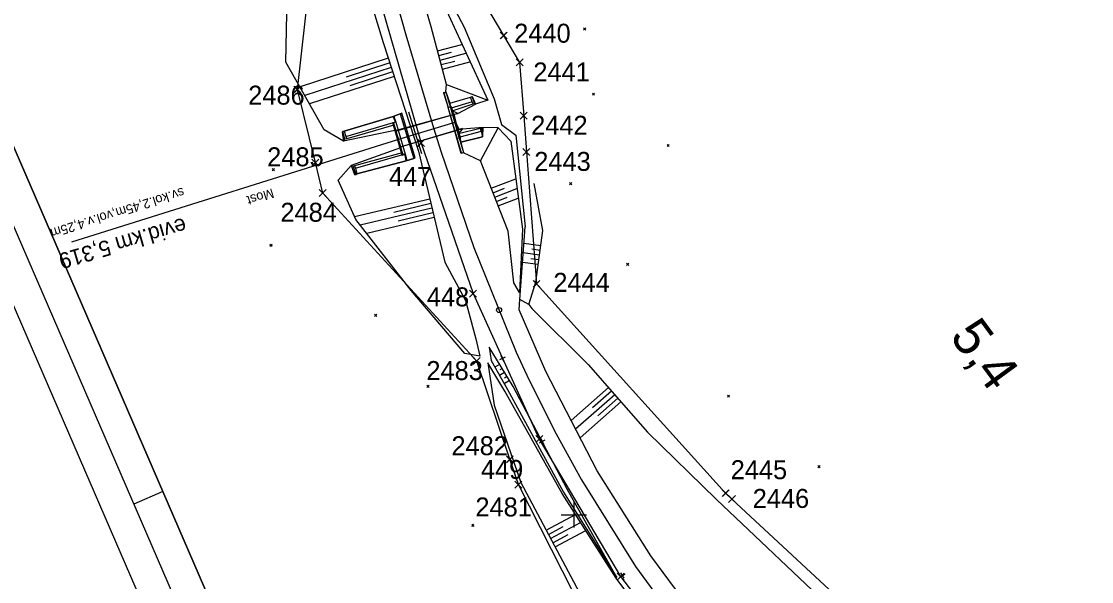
# Model space of a CAD drawing. Extents: x -866402 to -860377, y -1041908 to -1038598.
# Drawn here: x -864987.4 to -864818.1, y -1041110.6 to -1041022 of the extents above; entities that cross this region are included whole.
import ezdxf

# ---------------------------------------------------------------- set-up
doc = ezdxf.new("R2010")
doc.units = 0
for name, color, linetype in [('PS 02 trasa', 7, 'Continuous'), ('SZDC', 7, 'Continuous'), ('Vrstva 1', 7, 'Continuous'), ('Vrstva 17', 7, 'Continuous'), ('Vrstva 18', 7, 'Continuous'), ('Vrstva 48', 7, 'Continuous'), ('Vrstva 49', 7, 'Continuous'), ('Vrstva 5', 7, 'Continuous'), ('Vrstva 60', 7, 'Continuous'), ('Vrstva 7', 7, 'Continuous')]:
    doc.layers.add(name, color=color, linetype=linetype)

msp = doc.modelspace()

# ---------------------------------------------------------------- linework, layer by layer
at = {"layer": 'PS 02 trasa'}
msp.add_lwpolyline([(-864964.74, -1040896.52), (-864962.92, -1040903.11), (-864962.71, -1040910.62), (-864961.22, -1040914.56), (-864958.74, -1040918.21), (-864958.37, -1040919.54), (-864952.05, -1040942.22), (-864949.96, -1040949.05), (-864944.56, -1040968.56), (-864937.77, -1040993.04), (-864931.09, -1041017.13), (-864924.15, -1041041.22), (-864915.94, -1041065.03), (-864905.48, -1041088.03), (-864892.61, -1041109.78), (-864877.63, -1041129.41)], dxfattribs=at)
at = {"layer": 'SZDC'}
for points in [[(-864889.69, -1041132.82), (-864908.77, -1041095.23), (-864910.13, -1041091.21), (-864915.37, -1041075.7), (-864939.71, -1041049.14), (-864940.88, -1041044.32), (-864943.71, -1041032.76), (-864939.94, -1040999.35), (-864950.59, -1040978.43), (-864965.06, -1040956.29), (-864972.33, -1040948.55), (-864965.46, -1040904.57), (-864985, -1040866.09)], [(-864953.81, -1040886.99), (-864953.18, -1040911.04), (-864934.86, -1040933.14), (-864931.2, -1040972.04), (-864925.76, -1040999.58), (-864917, -1041014.31), (-864911.11, -1041024.22), (-864908.58, -1041028.48), (-864907.93, -1041036.91), (-864907.5, -1041042.63), (-864905.91, -1041063.49), (-864876.02, -1041096.59), (-864875.01, -1041097.53), (-864834, -1041135.62)]]:
    msp.add_lwpolyline(points, dxfattribs=at)
at = {"layer": 'Vrstva 1'}
msp.add_line((-864965.01, -1041096.33), (-864969.59, -1041098.31), dxfattribs=at)
for points in [[(-865224.28, -1040522.07), (-864724.07, -1041678.52), (-864451.49, -1041560.62), (-864951.69, -1040404.17)], [(-864954.3, -1040410.74), (-864458.06, -1041558.01), (-864721.47, -1041671.94), (-865217.7, -1040524.67)], [(-865211.14, -1040527.28), (-864800.25, -1041477.22), (-864546.01, -1041367.26), (-864956.9, -1040417.31)], [(-864956.9, -1040417.31), (-864546.01, -1041367.26), (-864800.25, -1041477.22), (-865211.14, -1040527.28)]]:
    msp.add_lwpolyline(points, close=True, dxfattribs=at)
for points in [[(-864982.9, -1040820.53), (-864978.47, -1040836.58), (-864974.17, -1040852.14), (-864970.33, -1040866), (-864958.15, -1040909.99), (-864954.34, -1040923.87), (-864947.54, -1040948.55), (-864935.48, -1040992.22), (-864931.16, -1041007.84), (-864926.56, -1041024.11)], [(-864926.56, -1041024.11), (-864922.2, -1041038.83), (-864920.98, -1041042.68), (-864915.82, -1041057.75), (-864909.12, -1041074.27), (-864907.11, -1041078.62), (-864902.81, -1041087.2), (-864898.81, -1041094.49), (-864890.25, -1041108.16), (-864879.39, -1041122.98), (-864867.58, -1041136.64), (-864855.99, -1041148.2), (-864842.57, -1041160.16), (-864829.93, -1041170.59), (-864820.39, -1041178.29)]]:
    msp.add_lwpolyline(points, dxfattribs=at)
msp.add_circle((-864911.82, -1041067.63), 0.4, dxfattribs=at)
at = {"layer": 'Vrstva 17'}
for p, q in [((-864924.05, -1041042.93), (-864926.11, -1041036.33)), ((-864918.13, -1041040.33), (-864919.46, -1041035.66))]:
    msp.add_line(p, q, dxfattribs=at)
at = {"layer": 'Vrstva 18'}
for p, q in [((-864920.61, -1041033.31), (-864919.89, -1041035.59)), ((-864920.54, -1041033.31), (-864919.87, -1041035.61)), ((-864917.8, -1041042.88), (-864919.89, -1041035.59)), ((-864919.89, -1041035.59), (-864919.87, -1041035.61)), ((-864918.08, -1041040.41), (-864919.5, -1041035.47)), ((-864919.41, -1041035.46), (-864917.96, -1041040.38)), ((-864919.4, -1041035.49), (-864918, -1041040.35)), ((-864936.3, -1041039.33), (-864928.56, -1041037.02)), ((-864936.06, -1041040.18), (-864928.54, -1041037.99)), ((-864928.54, -1041037.99), (-864928.47, -1041038.4)), ((-864928.51, -1041038.02), (-864927.02, -1041043.11)), ((-864918.33, -1041036.53), (-864928.27, -1041039.32)), ((-864928.2, -1041039.35), (-864918.89, -1041036.66)), ((-864928.17, -1041037.93), (-864926.67, -1041042.98)), ((-864918.65, -1041037.94), (-864927.71, -1041040.64)), ((-864927.47, -1041036.63), (-864927.22, -1041036.51)), ((-864927.47, -1041036.63), (-864925.33, -1041043.68)), ((-864918.89, -1041036.66), (-864918.33, -1041036.53)), ((-864928.31, -1041039.23), (-864936.41, -1041040.95)), ((-864928.47, -1041038.4), (-864935.92, -1041040.56)), ((-864927.14, -1041043.13), (-864928.63, -1041038.05)), ((-864927.13, -1041043.14), (-864928.63, -1041038.05)), ((-864928.27, -1041039.32), (-864928.2, -1041039.35)), ((-864917.62, -1041038.95), (-864927.48, -1041041.86)), ((-864927.48, -1041041.8), (-864918.08, -1041039.08)), ((-864918.22, -1041039.79), (-864917.59, -1041039.05)), ((-864918.08, -1041039.08), (-864917.62, -1041038.95)), ((-864914.67, -1041039.41), (-864918.06, -1041040.29)), ((-864917.62, -1041038.95), (-864917.59, -1041039.05)), ((-864914.39, -1041038.78), (-864917.59, -1041039.05)), ((-864927.73, -1041040.69), (-864979.41, -1041056.92)), ((-864917.87, -1041041.09), (-864914.45, -1041040.23)), ((-864927.14, -1041042.75), (-864934.71, -1041044.82)), ((-864934.55, -1041045.18), (-864927.05, -1041043.06)), ((-864927.48, -1041041.8), (-864927.48, -1041041.86)), ((-864927.48, -1041041.86), (-864927.44, -1041041.96)), ((-864927.44, -1041041.96), (-864927.14, -1041042.75)), ((-864927.05, -1041043.06), (-864927.14, -1041042.75)), ((-864926.43, -1041043.98), (-864925.33, -1041043.68)), ((-864934.91, -1041044.91), (-864934.48, -1041046.22))]:
    msp.add_line(p, q, dxfattribs=at)
for points in [[(-864919.49, -1041035.48), (-864920.18, -1041033.19), (-864920.54, -1041033.31), (-864920.61, -1041033.31), (-864920.23, -1041033.14)], [(-864919.6, -1041034.93), (-864920.23, -1041033.14), (-864920.18, -1041033.19)], [(-864919.39, -1041035.72), (-864919.6, -1041034.93), (-864916.33, -1041033.95)], [(-864918.33, -1041036.53), (-864915.54, -1041035.06), (-864915.72, -1041034.92), (-864916.08, -1041033.85), (-864915.54, -1041035.06)], [(-864915.72, -1041034.92), (-864915.92, -1041035.03), (-864916.06, -1041034.72), (-864916.33, -1041033.95), (-864916.08, -1041033.85)], [(-864918.46, -1041040.46), (-864919.87, -1041035.61), (-864919.49, -1041035.48)], [(-864919.49, -1041035.48), (-864919.4, -1041035.49), (-864919.41, -1041035.46), (-864919.5, -1041035.47), (-864919.49, -1041035.48)], [(-864916.06, -1041034.72), (-864919.39, -1041035.72), (-864919.25, -1041036.15)], [(-864918.33, -1041036.53), (-864919.25, -1041036.15), (-864915.92, -1041035.03)], [(-864928.17, -1041037.93), (-864928.63, -1041038.05), (-864928.63, -1041038.05), (-864928.51, -1041038.02), (-864928.54, -1041037.99), (-864928.19, -1041037.89)], [(-864928.56, -1041037.02), (-864927.47, -1041036.63), (-864928.46, -1041037.01), (-864928.56, -1041037.02)], [(-864928.46, -1041037.01), (-864928.17, -1041037.93), (-864928.19, -1041037.89), (-864928.56, -1041037.02)], [(-864925.33, -1041043.68), (-864925.09, -1041043.59), (-864927.22, -1041036.51)], [(-864936.52, -1041039.41), (-864936.64, -1041039.51), (-864936.41, -1041040.95), (-864936.22, -1041040.59)], [(-864936.3, -1041039.33), (-864936.06, -1041040.18), (-864935.92, -1041040.56), (-864936.22, -1041040.59), (-864936.52, -1041039.41), (-864936.3, -1041039.33)], [(-864928.47, -1041038.4), (-864928.31, -1041039.23), (-864928.27, -1041039.32)], [(-864914.81, -1041038.95), (-864918.22, -1041039.79), (-864918.06, -1041040.29), (-864917.87, -1041041.09), (-864917.44, -1041042.79)], [(-864914.55, -1041039), (-864914.81, -1041038.95), (-864914.67, -1041039.41), (-864914.45, -1041040.23)], [(-864914.39, -1041038.78), (-864914.55, -1041039), (-864914.45, -1041040.23), (-864914.39, -1041038.78)], [(-864917.79, -1041042.81), (-864918.46, -1041040.46), (-864918.12, -1041040.39), (-864918, -1041040.35), (-864917.96, -1041040.38), (-864918.08, -1041040.41), (-864918.12, -1041040.39), (-864917.46, -1041042.72)], [(-864927.44, -1041041.96), (-864935.19, -1041044.8), (-864934.68, -1041046.22)], [(-864927.13, -1041043.14), (-864926.67, -1041042.98), (-864926.67, -1041043.05), (-864927.05, -1041043.06), (-864927.02, -1041043.11), (-864927.14, -1041043.13), (-864927.13, -1041043.14)], [(-864926.67, -1041042.98), (-864926.43, -1041043.98), (-864926.5, -1041044.05), (-864926.67, -1041043.05)], [(-864917.8, -1041042.88), (-864917.79, -1041042.81), (-864917.46, -1041042.72), (-864917.44, -1041042.79), (-864917.8, -1041042.88)], [(-864934.71, -1041044.82), (-864934.91, -1041044.91), (-864935.19, -1041044.8)], [(-864925.33, -1041043.68), (-864926.5, -1041044.05), (-864934.32, -1041046.09)], [(-864934.71, -1041044.82), (-864934.55, -1041045.18), (-864934.32, -1041046.09), (-864934.48, -1041046.22), (-864934.68, -1041046.22)]]:
    msp.add_lwpolyline(points, dxfattribs=at)
for centre, major_axis, ratio, start_param, end_param in [((-864918.48, -1041037.86), (-0.4, 1.21), 0.15089, 0.083558, 3.130147), ((-864927.9, -1041040.61), (-0.38, 1.32), 0.127859, 3.54883, 5.93895)]:
    msp.add_ellipse(centre, major_axis=major_axis, ratio=ratio, start_param=start_param, end_param=end_param, dxfattribs=at)
at = {"layer": 'Vrstva 48'}
for p, q in [((-864921.54, -1041026.65), (-864917.7, -1041025.62)), ((-864929.36, -1041027.83), (-864943.3, -1041032.36)), ((-864921.34, -1041027.38), (-864919.36, -1041026.85)), ((-864921.15, -1041028.1), (-864917.06, -1041027.01)), ((-864928.89, -1041029.26), (-864942.55, -1041033.69)), ((-864929.12, -1041028.55), (-864936.03, -1041030.79)), ((-864920.96, -1041028.83), (-864918.85, -1041028.26)), ((-864920.76, -1041029.55), (-864916.43, -1041028.39)), ((-864928.43, -1041030.69), (-864941.8, -1041035.03)), ((-864928.66, -1041029.97), (-864935.42, -1041032.17)), ((-864913.06, -1041048.38), (-864909.2, -1041046.86)), ((-864912.79, -1041049.08), (-864910.95, -1041048.35)), ((-864912.52, -1041049.77), (-864909, -1041048.39)), ((-864912.24, -1041050.47), (-864910.57, -1041049.81)), ((-864922.8, -1041050.08), (-864934.68, -1041052.9)), ((-864922.45, -1041051.54), (-864933.78, -1041054.23)), ((-864922.62, -1041050.81), (-864928.45, -1041052.19)), ((-864911.97, -1041051.17), (-864908.8, -1041049.92)), ((-864922.1, -1041053), (-864932.76, -1041055.53)), ((-864922.28, -1041052.27), (-864927.77, -1041053.57)), ((-864905.23, -1041057.46), (-864907.91, -1041057.1)), ((-864905.33, -1041058.21), (-864906.65, -1041058.03)), ((-864905.43, -1041058.95), (-864908.02, -1041058.6)), ((-864905.53, -1041059.69), (-864906.8, -1041059.52)), ((-864905.63, -1041060.44), (-864908.12, -1041060.1)), ((-864911.74, -1041076.22), (-864912.49, -1041076.68)), ((-864911.35, -1041076.86), (-864911.73, -1041077.1)), ((-864910.96, -1041077.5), (-864911.75, -1041077.99)), ((-864910.56, -1041078.14), (-864910.97, -1041078.39)), ((-864910.17, -1041078.78), (-864911.01, -1041079.3)), ((-864894.54, -1041079.9), (-864900.44, -1041085.08)), ((-864893.55, -1041081.03), (-864899.73, -1041086.45)), ((-864894.05, -1041080.46), (-864897.06, -1041083.11)), ((-864893.06, -1041081.59), (-864896.21, -1041084.36)), ((-864892.56, -1041082.15), (-864899.02, -1041087.82)), ((-864904.38, -1041102.44), (-864899.73, -1041099.97)), ((-864904.03, -1041103.1), (-864901.68, -1041101.85)), ((-864903.68, -1041103.76), (-864898.93, -1041101.24)), ((-864903.32, -1041104.42), (-864900.92, -1041103.15)), ((-864902.97, -1041105.09), (-864898.12, -1041102.51))]:
    msp.add_line(p, q, dxfattribs=at)
at = {"layer": 'Vrstva 49'}
for p, q in [((-864926.56, -1041006.33), (-864913.63, -1041034.47)), ((-864898.47, -1041023.01), (-864898.12, -1041023.36)), ((-864898.47, -1041023.36), (-864898.12, -1041023.01)), ((-864920.12, -1041031.96), (-864913.63, -1041034.47)), ((-864913.63, -1041034.47), (-864915.54, -1041035.06)), ((-864897.08, -1041033.33), (-864896.72, -1041033.68)), ((-864897.08, -1041033.68), (-864896.72, -1041033.33)), ((-864936.41, -1041040.95), (-864939.49, -1041039.12)), ((-864936.64, -1041039.51), (-864936.41, -1041040.95)), ((-864914.78, -1041044.02), (-864911.96, -1041038.8)), ((-864911.96, -1041038.8), (-864914.39, -1041038.78)), ((-864911.96, -1041038.8), (-864909.98, -1041040.94)), ((-864911.47, -1041038.29), (-864909.16, -1041040)), ((-864909.98, -1041040.94), (-864908.15, -1041054.85)), ((-864909.16, -1041040), (-864907.73, -1041054.48)), ((-864885.28, -1041041.43), (-864884.92, -1041041.79)), ((-864885.28, -1041041.79), (-864884.92, -1041041.43)), ((-864947.68, -1041045.25), (-864947.32, -1041045.6)), ((-864947.68, -1041045.6), (-864947.32, -1041045.25)), ((-864900.67, -1041047.48), (-864900.32, -1041047.84)), ((-864900.67, -1041047.84), (-864900.32, -1041047.48)), ((-864908.15, -1041054.85), (-864908.58, -1041064.88)), ((-864908.53, -1041065.94), (-864907.73, -1041054.48)), ((-864948.08, -1041057.19), (-864947.72, -1041057.54)), ((-864948.08, -1041057.54), (-864947.72, -1041057.19)), ((-864891.66, -1041060.24), (-864891.31, -1041060.6)), ((-864891.66, -1041060.6), (-864891.31, -1041060.24)), ((-864908.66, -1041067.58), (-864908.53, -1041065.94)), ((-864907.12, -1041066.76), (-864908.53, -1041065.94)), ((-864931.52, -1041068.31), (-864931.17, -1041068.66)), ((-864931.52, -1041068.66), (-864931.17, -1041068.31)), ((-864904.45, -1041077.33), (-864908.66, -1041067.58)), ((-864896.3, -1041093.07), (-864904.45, -1041077.33)), ((-864923.23, -1041079.52), (-864922.88, -1041079.87)), ((-864923.23, -1041079.87), (-864922.88, -1041079.52)), ((-864875.74, -1041081.08), (-864875.38, -1041081.43)), ((-864875.74, -1041081.43), (-864875.38, -1041081.08)), ((-864887.82, -1041106.52), (-864896.3, -1041093.07)), ((-864861.44, -1041092.23), (-864861.08, -1041092.58)), ((-864861.44, -1041092.58), (-864861.08, -1041092.23)), ((-864916.16, -1041101.51), (-864915.81, -1041101.86)), ((-864916.16, -1041101.86), (-864915.81, -1041101.51)), ((-864876.99, -1041121.12), (-864887.82, -1041106.52))]:
    msp.add_line(p, q, dxfattribs=at)
for points in [[(-864964.01, -1040904.16), (-864962.46, -1040910.1), (-864950.57, -1040950.12), (-864939.22, -1040993.49), (-864935.22, -1041008.65), (-864930.16, -1041025.34), (-864924.59, -1041042.51), (-864920.43, -1041060.05), (-864917.14, -1041066.1), (-864915.5, -1041072.18), (-864914.87, -1041074.9)], [(-864939.49, -1041039.12), (-864945.52, -1041028.43), (-864945.35, -1041018.17), (-864947.42, -1041006.72), (-864946.38, -1040999.54)], [(-864920.23, -1041033.14), (-864920.12, -1041031.96), (-864922.56, -1041022.83), (-864927.29, -1041006.52)], [(-864926.14, -1041006.18), (-864917.37, -1041022.91), (-864912.59, -1041034.25), (-864911.47, -1041038.29)], [(-864920.23, -1041033.14), (-864919.6, -1041034.93), (-864916.33, -1041033.95), (-864916.08, -1041033.85), (-864915.54, -1041035.06)], [(-864935.19, -1041044.8), (-864934.68, -1041046.22), (-864934.48, -1041046.22), (-864934.32, -1041046.09), (-864926.5, -1041044.05), (-864925.33, -1041043.68), (-864925.09, -1041043.59), (-864927.22, -1041036.51), (-864927.47, -1041036.63), (-864928.56, -1041037.02), (-864936.3, -1041039.33), (-864936.52, -1041039.41), (-864936.64, -1041039.51)], [(-864914.39, -1041038.78), (-864914.45, -1041040.23), (-864917.87, -1041041.09), (-864917.44, -1041042.79)], [(-864908.58, -1041064.88), (-864909.47, -1041063.33), (-864910.4, -1041055.14), (-864914.78, -1041044.02), (-864917.44, -1041042.79)], [(-864914.87, -1041074.9), (-864917.26, -1041074.51), (-864925.73, -1041064.54), (-864934.5, -1041053.3), (-864937.25, -1041047.09), (-864935.19, -1041044.8)], [(-864907.12, -1041066.76), (-864906.01, -1041063.22), (-864904.9, -1041055.05), (-864906.3, -1041047.63)], [(-864907.12, -1041066.76), (-864906.66, -1041067.39), (-864897.76, -1041076.24)], [(-864913.41, -1041073.52), (-864913.09, -1041075.63), (-864910.5, -1041080.19), (-864901.67, -1041096.44), (-864893.23, -1041109.91)], [(-864893.23, -1041109.91), (-864901.06, -1041095.93), (-864909.59, -1041079.71), (-864913.41, -1041073.52)], [(-864913.61, -1041075.96), (-864912.58, -1041082.67), (-864908.38, -1041094.9), (-864896.55, -1041117.2), (-864888.49, -1041130.47), (-864877.8, -1041146.65), (-864866.92, -1041163.05)], [(-864869.95, -1041138.78), (-864882.11, -1041125.18), (-864893.34, -1041110.03), (-864901.86, -1041096.63), (-864910.9, -1041080.44), (-864913.61, -1041075.96)], [(-864897.76, -1041076.24), (-864888.35, -1041086.95), (-864877.44, -1041097.61), (-864860.33, -1041113.85), (-864846.01, -1041124.76), (-864827.91, -1041142.14), (-864819.38, -1041153.85), (-864814.9, -1041164.15), (-864807.39, -1041184.11)]]:
    msp.add_lwpolyline(points, dxfattribs=at)
at = {"layer": 'Vrstva 5'}
for p, q in [((-864900, -1041098), (-864900, -1041102)), ((-864902, -1041100), (-864898, -1041100))]:
    msp.add_line(p, q, dxfattribs=at)
at = {"layer": 'Vrstva 60'}
for p, q in [((-864910.66, -1041024.67), (-864911.66, -1041023.67)), ((-864910.66, -1041023.77), (-864911.66, -1041024.77)), ((-864911.56, -1041024.67), (-864910.56, -1041023.67)), ((-864911.56, -1041023.77), (-864910.56, -1041024.77)), ((-864911.11, -1041024.22), (-864911.11, -1041024.22)), ((-864908.13, -1041028.93), (-864909.13, -1041027.93)), ((-864908.13, -1041028.03), (-864909.13, -1041029.03)), ((-864909.03, -1041028.93), (-864908.03, -1041027.93)), ((-864909.03, -1041028.03), (-864908.03, -1041029.03)), ((-864908.58, -1041028.48), (-864908.58, -1041028.48)), ((-864943.26, -1041033.21), (-864944.26, -1041032.21)), ((-864943.26, -1041032.31), (-864944.26, -1041033.31)), ((-864944.16, -1041033.21), (-864943.16, -1041032.21)), ((-864944.16, -1041032.31), (-864943.16, -1041033.31)), ((-864943.71, -1041032.76), (-864943.71, -1041032.76)), ((-864907.48, -1041037.36), (-864908.48, -1041036.36)), ((-864907.48, -1041036.46), (-864908.48, -1041037.46)), ((-864908.38, -1041037.36), (-864907.38, -1041036.36)), ((-864908.38, -1041036.46), (-864907.38, -1041037.46)), ((-864907.93, -1041036.91), (-864907.93, -1041036.91)), ((-864923.7, -1041041.67), (-864924.7, -1041040.67)), ((-864923.7, -1041040.77), (-864924.7, -1041041.77)), ((-864924.6, -1041041.67), (-864923.6, -1041040.67)), ((-864924.6, -1041040.77), (-864923.6, -1041041.77)), ((-864924.15, -1041041.22), (-864924.15, -1041041.22)), ((-864907.05, -1041043.08), (-864908.05, -1041042.08)), ((-864907.05, -1041042.18), (-864908.05, -1041043.18)), ((-864907.95, -1041043.08), (-864906.95, -1041042.08)), ((-864907.95, -1041042.18), (-864906.95, -1041043.18)), ((-864907.5, -1041042.63), (-864907.5, -1041042.63)), ((-864940.43, -1041044.77), (-864941.43, -1041043.77)), ((-864940.43, -1041043.87), (-864941.43, -1041044.87)), ((-864941.33, -1041044.77), (-864940.33, -1041043.77)), ((-864941.33, -1041043.87), (-864940.33, -1041044.87)), ((-864940.88, -1041044.32), (-864940.88, -1041044.32)), ((-864939.26, -1041049.59), (-864940.26, -1041048.59)), ((-864939.26, -1041048.69), (-864940.26, -1041049.69)), ((-864940.16, -1041049.59), (-864939.16, -1041048.59)), ((-864940.16, -1041048.69), (-864939.16, -1041049.69)), ((-864939.71, -1041049.14), (-864939.71, -1041049.14)), ((-864905.46, -1041063.94), (-864906.46, -1041062.94)), ((-864905.46, -1041063.04), (-864906.46, -1041064.04)), ((-864906.36, -1041063.94), (-864905.36, -1041062.94)), ((-864906.36, -1041063.04), (-864905.36, -1041064.04)), ((-864915.49, -1041065.48), (-864916.49, -1041064.48)), ((-864915.49, -1041064.58), (-864916.49, -1041065.58)), ((-864916.39, -1041065.48), (-864915.39, -1041064.48)), ((-864916.39, -1041064.58), (-864915.39, -1041065.58)), ((-864915.94, -1041065.03), (-864915.94, -1041065.03)), ((-864905.91, -1041063.49), (-864905.91, -1041063.49)), ((-864914.92, -1041076.15), (-864915.92, -1041075.15)), ((-864914.92, -1041075.25), (-864915.92, -1041076.25)), ((-864915.82, -1041076.15), (-864914.82, -1041075.15)), ((-864915.82, -1041075.25), (-864914.82, -1041076.25)), ((-864915.37, -1041075.7), (-864915.37, -1041075.7)), ((-864905.03, -1041088.48), (-864906.03, -1041087.48)), ((-864905.03, -1041087.58), (-864906.03, -1041088.58)), ((-864905.93, -1041088.48), (-864904.93, -1041087.48)), ((-864905.93, -1041087.58), (-864904.93, -1041088.58)), ((-864905.48, -1041088.03), (-864905.48, -1041088.03)), ((-864909.68, -1041091.67), (-864910.68, -1041090.67)), ((-864909.68, -1041090.77), (-864910.68, -1041091.77)), ((-864910.58, -1041091.67), (-864909.58, -1041090.67)), ((-864910.58, -1041090.77), (-864909.58, -1041091.77)), ((-864910.13, -1041091.21), (-864910.13, -1041091.21)), ((-864908.32, -1041095.68), (-864909.32, -1041094.68)), ((-864908.32, -1041094.78), (-864909.32, -1041095.78)), ((-864909.22, -1041095.68), (-864908.22, -1041094.68)), ((-864909.22, -1041094.78), (-864908.22, -1041095.78)), ((-864908.77, -1041095.23), (-864908.77, -1041095.23)), ((-864875.57, -1041097.04), (-864876.57, -1041096.04)), ((-864875.57, -1041096.14), (-864876.57, -1041097.14)), ((-864876.47, -1041097.04), (-864875.47, -1041096.04)), ((-864876.47, -1041096.14), (-864875.47, -1041097.14)), ((-864876.02, -1041096.59), (-864876.02, -1041096.59)), ((-864874.56, -1041097.98), (-864875.56, -1041096.98)), ((-864874.56, -1041097.08), (-864875.56, -1041098.08)), ((-864875.46, -1041097.98), (-864874.46, -1041096.98)), ((-864875.46, -1041097.08), (-864874.46, -1041098.08)), ((-864875.01, -1041097.53), (-864875.01, -1041097.53)), ((-864892.16, -1041110.23), (-864893.16, -1041109.23)), ((-864892.16, -1041109.33), (-864893.16, -1041110.33)), ((-864893.06, -1041110.23), (-864892.06, -1041109.23)), ((-864893.06, -1041109.33), (-864892.06, -1041110.33)), ((-864892.61, -1041109.78), (-864892.61, -1041109.78))]:
    msp.add_line(p, q, dxfattribs=at)
at = {"layer": 'Vrstva 7'}
for p, q in [((-864910.87, -1041075.06), (-864911.78, -1041075.48)), ((-864911.54, -1041074.82), (-864911.12, -1041075.72)), ((-864905.42, -1041088.63), (-864904.54, -1041088.15)), ((-864904.74, -1041088.82), (-864905.22, -1041087.95)), ((-864892.73, -1041109.87), (-864891.88, -1041109.34)), ((-864892.04, -1041110.03), (-864892.57, -1041109.18))]:
    msp.add_line(p, q, dxfattribs=at)

# ---------------------------------------------------------------- texts
at = {"layer": 'Vrstva 18'}
for s, height, rotation, p in [('sv.kol.2,45m,vol.v.4,25m', 1.5, 197.4362, (-864961.85, -1041048.23)), ('Most', 1.5, 197.4362, (-864947.7, -1041048.38)), ('evid.km 5,319', 2.5, 196.239, (-864961.68, -1041052.98))]:
    msp.add_text(s, height=height, rotation=rotation, dxfattribs=at).set_placement(p)
at = {"layer": 'Vrstva 60'}
for s, p in [('2440', (-864909.44, -1041025.36)), ('2441', (-864906.41, -1041031.48)), ('2486', (-864951.49, -1041035.15)), ('2442', (-864906.76, -1041039.91)), ('2485', (-864948.49, -1041044.9)), ('2443', (-864906.26, -1041045.63)), ('447', (-864929.24, -1041048.03)), ('2484', (-864946.4, -1041053.67)), ('2444', (-864903.25, -1041064.76)), ('448', (-864923.25, -1041067.05)), ('2483', (-864923.32, -1041078.7)), ('2482', (-864919.36, -1041090.59)), ('449', (-864914.7, -1041094.34)), ('2445', (-864875.21, -1041094.38)), ('2481', (-864915.57, -1041100.27)), ('2446', (-864871.73, -1041098.92))]:
    msp.add_text(s, height=3, dxfattribs=at).set_placement(p)
at = {"layer": 'Vrstva 7'}
msp.add_text('5,4', height=6, rotation=306.2263, dxfattribs=at).set_placement((-864840.7, -1041071.83))

doc.saveas('drawing.dxf')
